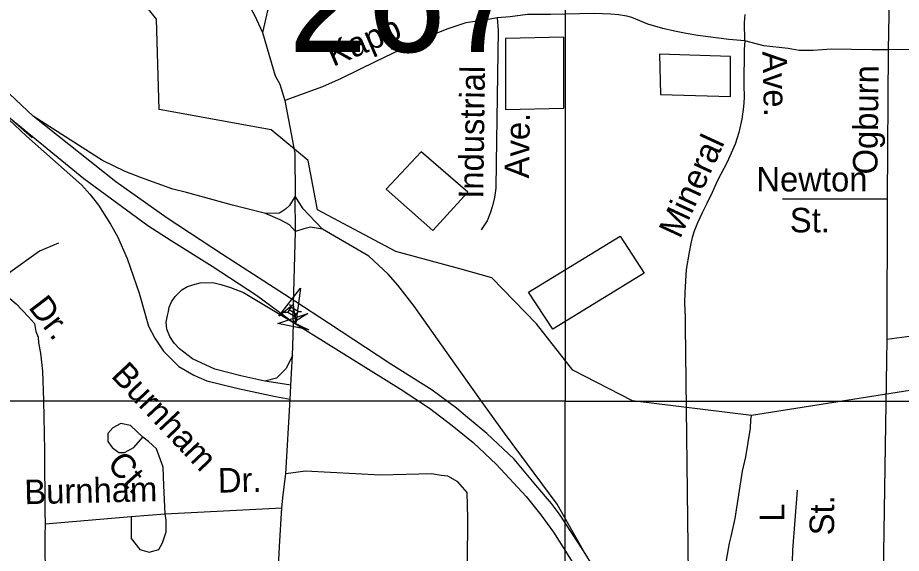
# Model space of a CAD drawing. Extents: x 1547597 to 1699558, y 810033 to 920809.
# Drawn here: x 1631601 to 1635027, y 874160 to 876237 of the extents above; entities that cross this region are included whole.
import ezdxf

# ---------------------------------------------------------------- set-up
doc = ezdxf.new("R2010")
doc.units = 0
for name, color, linetype in [('Exist Cultural Warehouse Building Footprint', 7, 'Continuous'), ('Exist Hydrographic Creek Single Shore', 7, 'Continuous'), ('Exist Hydrographic Misc Water Feature', 7, 'Continuous'), ('Exist Road Non-System Type 51', 7, 'Continuous'), ('Exist Road Non-System Type 51 Label', 7, 'Continuous'), ('Exist Road Primary Interstate Structure Standard Bridge CELL', 7, 'Continuous'), ('Exist Road Primary US Divided Attributed', 7, 'Continuous'), ('Exist Road Primary US Ramp 1 Lane  Attributed', 7, 'Continuous'), ('Exist Road Secondary Structure Standard Bridge Attributed CELL', 7, 'Continuous'), ('Exist Road Secondary Structure Standard Bridge Number Label', 7, 'Continuous'), ('Map Preparation Inset Cut Line', 7, 'Continuous')]:
    doc.layers.add(name, color=color, linetype=linetype)

msp = doc.modelspace()

# ---------------------------------------------------------------- linework, layer by layer
at = {"layer": 'Exist Cultural Warehouse Building Footprint'}
for points in [[(1633492.3, 876156.7), (1633492.1, 875881.3), (1633718.2, 875886.7), (1633718.4, 876162.2)], [(1634093.5, 875939.4), (1634364.5, 875931.1), (1634364.5, 876087.3), (1634089.4, 876095.5)], [(1633210.8, 875412.5), (1633346.3, 875560.5), (1633165.6, 875716.6), (1633030.1, 875572.8)], [(1633582, 875172.5), (1633936.6, 875389.6), (1634029.5, 875246.5), (1633676.4, 875028.7)]]:
    msp.add_lwpolyline(points, close=True, dxfattribs=at)
at = {"layer": 'Exist Hydrographic Creek Single Shore'}
msp.add_lwpolyline([(1637555, 875663), (1637345.9, 875598.3), (1636992, 875260.8), (1636477.9, 874847.7), (1636209.1, 874752.9), (1635820.1, 874785.2), (1635059.9, 874791.2), (1634445.8, 874694.9), (1633984.9, 874751.1), (1633752.9, 874870.8), (1633612.9, 875050.4), (1633439.9, 875228), (1633314.9, 875263.3), (1633067.7, 875330.3), (1632764.1, 875492.4), (1632727, 875683.3), (1632583.3, 875802.3), (1632149.7, 875881.7), (1632139.8, 876231.3), (1631789.5, 876672.4), (1631497.3, 876877.1), (1631309.4, 877090.2), (1631142.9, 877286.8), (1631006.9, 877496.4)], dxfattribs=at)
at = {"layer": 'Exist Hydrographic Misc Water Feature'}
msp.add_lwpolyline([(1634345.9, 874111.4), (1634361.4, 874199.2), (1634367.7, 874225.1), (1634382.9, 874294.8), (1634411.8, 874478.3), (1634424.7, 874534.1), (1634442.6, 874645.8), (1634443.1, 874677.8), (1634445.8, 874694.9)], dxfattribs=at)
at = {"layer": 'Exist Road Non-System Type 51'}
for p, q in [((1635016.3, 878191.5), (1634975.8, 876113.1)), ((1634975.8, 876113.1), (1634971.9, 875533.3)), ((1635669.7, 876115.3), (1634975.8, 876113.1)), ((1634971.9, 875533.3), (1634566.1, 875533.2)), ((1634971.9, 875533.3), (1634970.5, 874989.6)), ((1635647.8, 875079.1), (1634970.5, 874989.6)), ((1634970.5, 874989.6), (1634956.4, 874078.3))]:
    msp.add_line(p, q, dxfattribs=at)
for points in [[(1632625, 876779.1), (1632621.3, 876742.2), (1632610.2, 876627.6), (1632582.7, 876321.3), (1632550.8, 876179.3)], [(1632194.2, 876753.3), (1632312.5, 876603.6), (1632396.5, 876486.3), (1632478.5, 876324), (1632519.5, 876247.7), (1632550.8, 876179.3)], [(1633836.8, 876253.5), (1633666.5, 876249.4), (1633577.3, 876249.4), (1633510.1, 876240.5), (1633459.8, 876237.3)], [(1634420.5, 876148), (1634358, 876152.1), (1634238.2, 876167.8), (1634193.5, 876176.4), (1634147.6, 876185.1), (1634101.8, 876195.7), (1634044.1, 876212.6), (1633982.4, 876237.5), (1633962.5, 876243.7), (1633930.6, 876248.2), (1633900.6, 876250.6), (1633836.8, 876253.5)], [(1634420.5, 876148), (1634419, 876218.3), (1634421.4, 876250.3)], [(1633459.8, 876237.3), (1633419.3, 876229.2), (1633338.2, 876217), (1633265.2, 876192.7), (1633176, 876156.2), (1632989.6, 876066.9), (1632855.8, 876002), (1632782.9, 875969.6), (1632636.5, 875916.5)], [(1633459.8, 876237.3), (1633463.4, 876187.2), (1633455.9, 875673.4), (1633455.5, 875576.4), (1633450.4, 875540.1), (1633441.9, 875507.8), (1633432.8, 875479.6), (1633420.8, 875450), (1633408.4, 875430.3), (1633398.2, 875414.5)], [(1632550.8, 876179.3), (1632599.7, 876011.2), (1632617, 875979.1), (1632636.5, 875916.5)], [(1634420.5, 876148), (1634418, 876114.1), (1634416, 875978.2), (1634417.4, 875926.2), (1634414.8, 875891.6), (1634408.1, 875844.3), (1634397.4, 875792.5), (1634382.7, 875746.8), (1634351.7, 875677.2), (1634314.8, 875605.7), (1634293.2, 875559.5), (1634273.3, 875516.5), (1634255, 875480.6), (1634237, 875441.8), (1634223.9, 875409.2), (1634215.8, 875384.6), (1634211.2, 875361.4), (1634204.7, 875327.6), (1634192.7, 875260.6), (1634187.9, 875170.8), (1634185.9, 875131.8), (1634189.1, 875073.7), (1634188.6, 875041.7), (1634201.1, 874078.3)], [(1634975.8, 876113.1), (1634913.4, 876112.6), (1634754.9, 876115.8), (1634685.5, 876110), (1634630.9, 876109.7), (1634587.9, 876117.8), (1634494.1, 876127.6), (1634420.5, 876148)], [(1632636.5, 875916.5), (1632675.6, 875711.2), (1632677, 875545.6)], [(1632678.4, 875408.1), (1632677, 875545.6)], [(1632670.8, 875125.1), (1632678.4, 875408.1)], [(1631759.2, 875362.5), (1631685.8, 875331.5), (1631570.1, 875249.5), (1631519.3, 875187.4)], [(1631519.3, 875187.4), (1631561.2, 875155.8), (1631595.3, 875127.8), (1631643.4, 875077.2), (1631666, 875051.7), (1631671.1, 875019.6), (1631681.1, 874997.6), (1631681.4, 874976.5), (1631689.4, 874936.5), (1631697.2, 874866.7), (1631701.2, 874752.5), (1631705.1, 874558.5), (1631706.9, 874322.6), (1631707.3, 874274.5)], [(1632671.1, 875055.3), (1632669.3, 875074.5), (1632670.8, 875125.1)], [(1632666.7, 874927), (1632668.7, 875003.5), (1632671.1, 875055.3)], [(1632660, 874812), (1632666.7, 874927)], [(1632657.8, 874757.4), (1632659, 874781.3), (1632660, 874812)], [(1633046.3, 870996.3), (1632971.2, 871323.2), (1632852.9, 871886.5), (1632748.5, 872437.3), (1632648.6, 872930.5), (1632638.7, 872962.5), (1632633.6, 873034.5), (1632623.6, 873102.6), (1632613, 873160.5), (1632604.5, 873231.1), (1632607.1, 873306.7), (1632607.2, 873354.7), (1632606.8, 873399), (1632598.3, 873514.8), (1632595.8, 873768.7), (1632615.7, 874186.4), (1632625, 874335.9), (1632629.8, 874387), (1632640.7, 874468.7), (1632657.8, 874757.4)], [(1632085.9, 874609.9), (1632037.9, 874655.1), (1632001.2, 874663.6), (1631970.1, 874646.6), (1631950.4, 874624), (1631950.4, 874592.9), (1631967.3, 874570.3), (1631992.7, 874550.6), (1632015.3, 874550.6), (1632052, 874570.3), (1632085.9, 874609.9)], [(1632173.4, 874313.3), (1632167.7, 874423.4), (1632164.9, 874494.1), (1632139.5, 874564.7), (1632108.5, 874592.9), (1632085.9, 874609.9)], [(1633335, 873803), (1633343.5, 873946.4), (1633346.7, 874296.3), (1633343.9, 874395.2), (1633307.2, 874437.5), (1633269.3, 874459), (1633243.2, 874461.9), (1633205.5, 874468.6), (1633008, 874463), (1632717.4, 874477.9), (1632640.7, 874468.7)], [(1634623, 874404.9), (1634605.8, 874172.4), (1634602.9, 874084)], [(1632173.4, 874313.3), (1632625, 874335.9)], [(1631707.3, 874274.5), (1632040.7, 874302)], [(1632040.7, 874302), (1632173.4, 874313.3)], [(1632040.7, 874302), (1632040.7, 874217.2), (1632074.6, 874174.9), (1632111.3, 874163.6), (1632148, 874174.9), (1632162.1, 874200.3), (1632176.2, 874242.6), (1632176.2, 874287.8), (1632173.4, 874313.3)], [(1631707.3, 874274.5), (1631707, 874226.7), (1631708.7, 873860.9), (1631707.8, 873630.2), (1631714.5, 873537), (1631716.3, 873457.1), (1631699.9, 872840.7), (1631691.5, 872685.3)]]:
    msp.add_lwpolyline(points, dxfattribs=at)
at = {"layer": 'Exist Road Primary Interstate Structure Standard Bridge CELL'}
for p, q in [((1632654.8, 875126.7), (1632659.9, 875114.5)), ((1632635.2, 875094.7), (1632648.3, 875095.6)), ((1632654.1, 875105.1), (1632682.5, 875087.7)), ((1632688.2, 875097.1), (1632701.4, 875098)), ((1632676.8, 875078.4), (1632681.9, 875066.3))]:
    msp.add_line(p, q, dxfattribs=at)
msp.add_lwpolyline([(1632648.3, 875095.6), (1632676.7, 875078.3), (1632688.2, 875097.1), (1632659.9, 875114.5)], close=True, dxfattribs=at)
at = {"layer": 'Exist Road Primary US Divided Attributed'}
for points in [[(1631661.5, 875855.9), (1631522.4, 875984.4), (1631402.4, 876093.4), (1631283.9, 876208.8), (1631181.7, 876315.8), (1630966.9, 876552.4), (1630799.7, 876767.7), (1630717.6, 876881), (1630578.9, 877082.3), (1630382.6, 877406.9), (1630229.2, 877672.8), (1630128.8, 877846.3)], [(1631559.5, 875858), (1631857.8, 875614.2), (1632105.6, 875431.1), (1632196, 875373), (1632355.7, 875273.9), (1632526.9, 875161.7), (1632671.1, 875055.3)], [(1632675.8, 875137.5), (1632395, 875318.4), (1632180.3, 875459.5), (1631981.6, 875601.1), (1631661.5, 875855.9)], [(1633795.1, 874170), (1633701.7, 874311.7), (1633671.3, 874353.1), (1633610, 874424.5), (1633526.2, 874524.8), (1633419.7, 874624.5), (1633345.6, 874686.7), (1633302.9, 874722.8), (1633207.5, 874793), (1633048.4, 874893.1), (1632806.1, 875053.1), (1632675.8, 875137.5)], [(1632671.1, 875055.3), (1633087.9, 874794.6), (1633197.5, 874722.3), (1633286.1, 874655), (1633366.8, 874590.1), (1633458.1, 874504), (1633573.2, 874380.4), (1633629.8, 874309.6), (1633678.6, 874242), (1633759.4, 874111.9), (1633807.1, 874021.2), (1633839.1, 873956.2), (1633875.8, 873871.2), (1633896, 873817.4), (1633927.7, 873728.6), (1633962, 873604.9), (1633982.2, 873501.6), (1633990.8, 873433.6), (1634005.3, 873345.8), (1634009.3, 873260.2), (1634011.9, 873068.1), (1634010.6, 872693.4), (1634007.6, 872512.9)], [(1634056.9, 872509), (1634056.9, 872660.3), (1634054.3, 872943.7), (1634055.6, 873084), (1634054.3, 873286.6), (1634039.6, 873481.7), (1634031.2, 873539.3), (1633992.1, 873715.6), (1633967, 873796.3), (1633940.8, 873868.1), (1633883.7, 874007.1), (1633835, 874104.2), (1633795.1, 874170)]]:
    msp.add_lwpolyline(points, dxfattribs=at)
at = {"layer": 'Exist Road Primary US Ramp 1 Lane  Attributed'}
for points in [[(1631657.2, 875771.5), (1631559.5, 875858), (1631566.8, 875842.3), (1631635, 875777.2), (1631848.9, 875589.5), (1631880.4, 875553.4), (1631915, 875510.4), (1631960.5, 875436.2), (1631988.2, 875388.5), (1632025.6, 875303.7), (1632072, 875168.9), (1632108.6, 875040.3), (1632132.3, 874994), (1632167.1, 874943.5), (1632226, 874884.5), (1632283.5, 874850.4), (1632334.7, 874828.4), (1632455.8, 874799.5), (1632600.5, 874768.3), (1632657.8, 874757.4)], [(1632561.8, 875478.2), (1632470.6, 875501.6), (1632434.6, 875510.1), (1632306.9, 875545.2), (1632255, 875558.8), (1632203.1, 875572.4), (1632080.7, 875615.7), (1632017.7, 875640.4), (1631930, 875683.7), (1631661.5, 875855.9)], [(1632677, 875545.6), (1632655.2, 875509), (1632639.4, 875494), (1632616.1, 875479.7), (1632561.8, 875478.2)], [(1632783.1, 875417.2), (1632730.2, 875473.2), (1632707.4, 875496), (1632677, 875545.6)], [(1632678.4, 875408.1), (1632655.2, 875434.1), (1632619.4, 875453.6), (1632561.8, 875478.2)], [(1632783.1, 875417.2), (1632736.7, 875424.2), (1632710.6, 875417.7), (1632678.4, 875408.1)], [(1633795.1, 874170), (1633692.2, 874350.5), (1633488.5, 874626.3), (1633408.5, 874736.6), (1633319.4, 874862.1), (1633138.1, 875119), (1633075.2, 875200.1), (1633037.7, 875243), (1632962.8, 875312.6), (1632783.1, 875417.2)], [(1632558.7, 874827.9), (1632466.1, 874848.5), (1632366, 874874.2), (1632278.9, 874913.6), (1632228.5, 874952.4), (1632207.5, 874974.5), (1632191.3, 875000.2), (1632180, 875028.8), (1632177.4, 875056.3), (1632181.6, 875082), (1632185.8, 875097.5), (1632188.9, 875115), (1632197.3, 875134.9), (1632211.5, 875155.4), (1632237.7, 875181.1), (1632260.1, 875194.9), (1632288.6, 875204.1), (1632308.8, 875209.1), (1632357.2, 875210.4), (1632388.7, 875202.6), (1632426.5, 875191), (1632476.8, 875171.1), (1632671.1, 875055.3)], [(1632666.7, 874927), (1632641.8, 874877), (1632604.3, 874839.6), (1632558.7, 874827.9)], [(1632660, 874812), (1632569, 874825.6), (1632558.7, 874827.9)]]:
    msp.add_lwpolyline(points, dxfattribs=at)
at = {"layer": 'Exist Road Secondary Structure Standard Bridge Attributed CELL'}
for points in [[(1632613.6, 875079.6), (1632697, 875188.5), (1632679.3, 875052.5), (1632670.8, 875125.1)], [(1632729.6, 875027), (1632610.2, 875051.8), (1632726, 875090), (1632671.1, 875055.3)]]:
    msp.add_lwpolyline(points, close=True, dxfattribs=at)
at = {"layer": 'Map Preparation Inset Cut Line'}
for points in [[(1633724, 874749.3), (1571208, 874749.3), (1571208, 917817.4), (1633724, 917817.4)], [(1633724, 874749.3), (1696240.1, 874749.3), (1696240.1, 917817.4), (1633724, 917817.4)], [(1633724, 874749.3), (1571208, 874749.3), (1571208, 831307.2), (1633724, 831307.2)], [(1694128.9, 831307.2), (1633724, 831307.2), (1633724, 874749.3), (1694128.9, 874749.3)]]:
    msp.add_lwpolyline(points, close=True, dxfattribs=at)

# ---------------------------------------------------------------- texts
at = {"layer": 'Exist Road Non-System Type 51 Label'}
for s, rotation, p in [('Kapp', 23.0535, (1632823.9, 876046.1)), ('Ave.', 271.4802, (1634488.3, 876106.4)), ('Industrial', 89.1695, (1633405.7, 875534.5)), ('Ogburn', 89.2919, (1634934.1, 875628.7)), ('Ave.', 89.1695, (1633583.4, 875613.6)), ('Mineral', 65.193, (1634169.2, 875376.6)), ('Newton', 0.0213, (1634465.2, 875563.3)), ('St.', 0.0213, (1634594.8, 875404.8)), ('Dr.', 307.3831, (1631640, 875113.4)), ('Burnham', 313.2774, (1631959.5, 874846)), ('Ct.', 311.8271, (1631943.5, 874502.6)), ('Dr.', 1.1773, (1632378.3, 874394.9)), ('Burnham', 1.3186, (1631627.9, 874350.1)), ('St.', 89.5899, (1634766, 874229.3)), ('L', 89.5899, (1634572.9, 874282.1))]:
    msp.add_text(s, height=95, rotation=rotation, dxfattribs=at).set_placement(p)
at = {"layer": 'Exist Road Secondary Structure Standard Bridge Number Label'}
msp.add_text('267', height=410.1, dxfattribs=at).set_placement((1632650.8, 876104))

doc.saveas('drawing.dxf')
